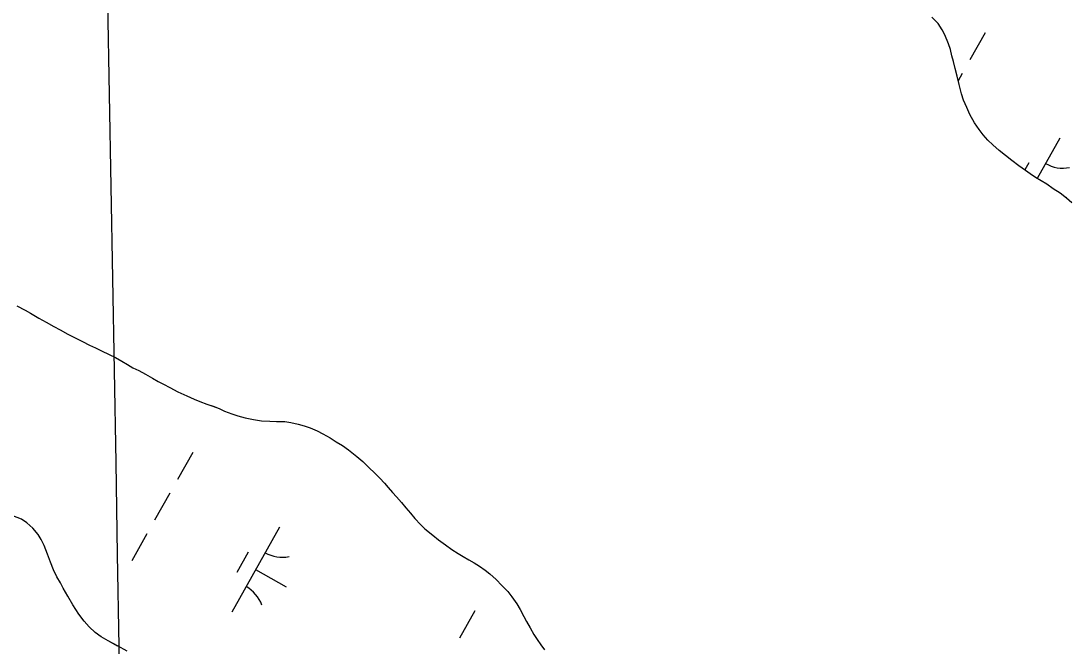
# Model space of a CAD drawing. Extents: x 3913936 to 3933962, y 195330 to 217741.
# Drawn here: x 3925274 to 3925814, y 199729 to 200050 of the extents above; entities that cross this region are included whole.
import ezdxf

# ---------------------------------------------------------------- set-up
doc = ezdxf.new("R2010")
doc.units = 0
for name, color, linetype in [('V-GRID-MAJR', 7, 'Continuous'), ('V-TOPO-SHOR', 7, 'Continuous'), ('V-WETL-SWMP', 7, 'Continuous')]:
    doc.layers.add(name, color=color, linetype=linetype)

msp = doc.modelspace()

# ---------------------------------------------------------------- linework, layer by layer
at = {"layer": 'V-GRID-MAJR'}
msp.add_spline([(3925365.98, 197364.03), (3925326.04, 199633.54), (3925219.37, 205693.59), (3925112.71, 211753.63), (3925058.21, 214849.94)], degree=3, dxfattribs=at)
at = {"layer": 'V-TOPO-SHOR'}
for points in [[(3925814.28, 199956.42), (3925811.42, 199958.87), (3925808.18, 199961.45), (3925804.68, 199963.64), (3925801.3, 199966.09), (3925798.45, 199967.89), (3925795.6, 199969.57), (3925792.87, 199971.38), (3925790.41, 199973.18), (3925786.91, 199975.5), (3925783.4, 199978.21), (3925780.03, 199980.79), (3925776.92, 199983.5), (3925773.67, 199986.34), (3925771.08, 199988.66), (3925768.61, 199991.5), (3925766.53, 199994.21), (3925764.19, 199997.71), (3925761.72, 200001.97), (3925760.15, 200005.59), (3925758.59, 200009.34), (3925757.42, 200012.57), (3925756.24, 200017.36), (3925755.19, 200021.63), (3925754.27, 200025.64), (3925753.36, 200029.13), (3925752.57, 200032.11), (3925751.79, 200035.34), (3925750.87, 200038.32), (3925748.92, 200042.85), (3925747.62, 200045.56), (3925745.41, 200048.79), (3925742.29, 200052.02)], [(3925271.77, 199903.44), (3925276.06, 199901.26), (3925278.67, 199899.7), (3925283.06, 199897.11), (3925286.72, 199895.13), (3925290.7, 199892.95), (3925293.94, 199891.19), (3925297.91, 199888.9), (3925301.78, 199887.03), (3925305.44, 199885.16), (3925309.1, 199883.3), (3925312.23, 199881.84), (3925315.51, 199880.21)], [(3925315.51, 199880.21), (3925322.41, 199876.89), (3925325.65, 199875.13), (3925328.68, 199873.26), (3925331.4, 199871.7), (3925334.43, 199870.25), (3925337.88, 199868.38), (3925341.54, 199866.3), (3925344.36, 199864.64), (3925347.19, 199863.18), (3925350.43, 199861.52), (3925354.51, 199859.34), (3925359.21, 199857.16), (3925362.97, 199855.5), (3925365.79, 199854.26), (3925369.45, 199852.91), (3925372.59, 199851.88), (3925375.72, 199850.63), (3925378.54, 199849.39), (3925382.2, 199847.94), (3925385.33, 199846.9), (3925389.2, 199845.87), (3925393.48, 199845.05), (3925397.45, 199844.43), (3925401.83, 199844.13), (3925405.28, 199844.03), (3925409.46, 199843.94), (3925412.69, 199843.43), (3925416.45, 199842.71), (3925419.38, 199841.78), (3925422.51, 199840.74), (3925426.07, 199839.19), (3925429.1, 199837.63), (3925432.76, 199835.55), (3925435.9, 199833.57), (3925439.14, 199831.6), (3925442.28, 199829.42), (3925446.46, 199826.09), (3925449.6, 199823.38), (3925452.74, 199820.36), (3925455.88, 199817.45), (3925458.39, 199814.85), (3925460.7, 199812.35), (3925462.69, 199810.06), (3925464.89, 199807.56), (3925466.98, 199805.27), (3925469.49, 199802.35), (3925471.8, 199799.54), (3925474.1, 199796.83), (3925476.41, 199794.12), (3925479.23, 199791.11), (3925481.54, 199788.82), (3925485.62, 199785.49), (3925488.54, 199783.2), (3925492.21, 199780.6), (3925495.45, 199778.21), (3925498.59, 199776.13), (3925501.2, 199774.57), (3925504.13, 199772.8), (3925506.85, 199771.35), (3925509.67, 199769.58), (3925512.49, 199767.61), (3925515, 199765.63), (3925518.14, 199762.82), (3925521.18, 199759.7)], [(3925328.43, 199725.83), (3925323.52, 199728.53), (3925318.71, 199731.12), (3925315.15, 199733.2), (3925311.91, 199735.49), (3925308.87, 199738.4), (3925306.36, 199741.32), (3925303.64, 199744.96), (3925300.49, 199749.76), (3925297.87, 199754.13), (3925295.56, 199758.3), (3925294.09, 199761.01), (3925292.31, 199764.14), (3925290.63, 199767.68), (3925289.05, 199771.65), (3925287.47, 199775.71), (3925285.69, 199780.3), (3925284.22, 199783.32), (3925282.64, 199785.93), (3925280.02, 199789.16), (3925276.78, 199791.86), (3925274.06, 199793.84), (3925269.67, 199795.5)], [(3925521.18, 199759.7), (3925524.11, 199756.57), (3925526.21, 199753.76), (3925528.83, 199750.22), (3925530.61, 199747.3), (3925532.5, 199743.76), (3925533.86, 199741.05), (3925535.65, 199737.82), (3925537.54, 199734.38), (3925539.21, 199731.87), (3925541.2, 199729.17), (3925542.98, 199726.56)]]:
    msp.add_lwpolyline(points, dxfattribs=at)
at = {"layer": 'V-WETL-SWMP'}
for p, q in [((3925769.65, 200043.99), (3925761.81, 200030.05)), ((3925757.89, 200023.07), (3925755.76, 200019.29)), ((3925808.05, 199989.8), (3925796.41, 199969.09)), ((3925792.02, 199977.02), (3925790.01, 199973.45)), ((3925809.89, 199960.09), (3925811.49, 199959.19)), ((3925271.77, 199903.44), (3925276.06, 199901.26)), ((3925276.06, 199901.26), (3925278.67, 199899.7)), ((3925278.67, 199899.7), (3925283.06, 199897.11)), ((3925283.06, 199897.11), (3925286.72, 199895.13)), ((3925286.72, 199895.13), (3925290.7, 199892.95)), ((3925290.7, 199892.95), (3925293.94, 199891.19)), ((3925293.94, 199891.19), (3925297.91, 199888.9)), ((3925297.91, 199888.9), (3925301.78, 199887.03)), ((3925301.78, 199887.03), (3925305.44, 199885.16)), ((3925305.44, 199885.16), (3925309.1, 199883.3)), ((3925309.1, 199883.3), (3925312.23, 199881.84)), ((3925312.23, 199881.84), (3925315.51, 199880.21)), ((3925315.51, 199880.21), (3925322.41, 199876.89)), ((3925322.41, 199876.89), (3925325.65, 199875.13)), ((3925325.65, 199875.13), (3925328.68, 199873.26)), ((3925328.68, 199873.26), (3925331.4, 199871.7)), ((3925331.4, 199871.7), (3925334.43, 199870.25)), ((3925334.43, 199870.25), (3925337.88, 199868.38)), ((3925337.88, 199868.38), (3925341.54, 199866.3)), ((3925341.54, 199866.3), (3925344.36, 199864.64)), ((3925344.36, 199864.64), (3925347.19, 199863.18)), ((3925347.19, 199863.18), (3925350.43, 199861.52)), ((3925350.43, 199861.52), (3925354.5, 199859.34)), ((3925354.5, 199859.34), (3925359.21, 199857.16)), ((3925359.21, 199857.16), (3925362.97, 199855.5)), ((3925362.97, 199855.5), (3925365.79, 199854.26)), ((3925365.79, 199854.26), (3925369.45, 199852.91)), ((3925369.45, 199852.91), (3925372.58, 199851.88)), ((3925372.58, 199851.88), (3925375.72, 199850.63)), ((3925375.72, 199850.63), (3925378.54, 199849.39)), ((3925378.54, 199849.39), (3925382.2, 199847.94)), ((3925382.2, 199847.94), (3925385.33, 199846.9)), ((3925385.33, 199846.9), (3925389.2, 199845.87)), ((3925389.2, 199845.87), (3925393.48, 199845.04)), ((3925393.48, 199845.04), (3925397.45, 199844.43)), ((3925397.45, 199844.43), (3925401.84, 199844.13)), ((3925401.84, 199844.13), (3925405.28, 199844.03)), ((3925405.28, 199844.03), (3925409.46, 199843.94)), ((3925409.46, 199843.94), (3925412.69, 199843.43)), ((3925412.69, 199843.43), (3925416.45, 199842.71)), ((3925416.45, 199842.71), (3925419.38, 199841.78)), ((3925419.38, 199841.78), (3925422.51, 199840.74)), ((3925422.51, 199840.74), (3925426.07, 199839.18)), ((3925426.07, 199839.18), (3925429.1, 199837.63)), ((3925429.1, 199837.63), (3925432.76, 199835.55)), ((3925432.76, 199835.55), (3925435.9, 199833.58)), ((3925435.9, 199833.58), (3925439.14, 199831.6)), ((3925439.14, 199831.6), (3925442.28, 199829.42)), ((3925362.14, 199828.07), (3925354.3, 199814.13)), ((3925442.28, 199829.42), (3925446.46, 199826.09)), ((3925446.46, 199826.09), (3925449.6, 199823.38)), ((3925449.6, 199823.38), (3925452.74, 199820.37)), ((3925452.74, 199820.37), (3925455.88, 199817.45)), ((3925455.88, 199817.45), (3925458.39, 199814.85)), ((3925458.39, 199814.85), (3925460.7, 199812.35)), ((3925460.7, 199812.35), (3925462.69, 199810.06)), ((3925462.69, 199810.06), (3925464.89, 199807.56)), ((3925350.38, 199807.15), (3925342.54, 199793.21)), ((3925464.89, 199807.56), (3925466.98, 199805.27)), ((3925466.98, 199805.27), (3925469.49, 199802.35)), ((3925469.49, 199802.35), (3925471.8, 199799.54)), ((3925471.8, 199799.54), (3925474.1, 199796.83)), ((3925274.06, 199793.84), (3925269.67, 199795.5)), ((3925276.78, 199791.86), (3925274.06, 199793.84)), ((3925474.1, 199796.83), (3925476.41, 199794.12)), ((3925476.41, 199794.12), (3925479.23, 199791.11)), ((3925280.02, 199789.16), (3925276.78, 199791.86)), ((3925282.64, 199785.93), (3925280.02, 199789.16)), ((3925406.72, 199789.59), (3925382.21, 199746)), ((3925479.23, 199791.11), (3925481.54, 199788.82)), ((3925481.54, 199788.82), (3925485.62, 199785.49)), ((3925284.22, 199783.32), (3925282.64, 199785.93)), ((3925285.69, 199780.3), (3925284.22, 199783.32)), ((3925338.62, 199786.23), (3925330.78, 199772.28)), ((3925485.62, 199785.49), (3925488.54, 199783.2)), ((3925488.54, 199783.2), (3925492.21, 199780.6)), ((3925287.47, 199775.71), (3925285.69, 199780.3)), ((3925390.68, 199776.81), (3925384.8, 199766.35)), ((3925492.21, 199780.6), (3925495.45, 199778.21)), ((3925495.45, 199778.21), (3925498.59, 199776.13)), ((3925498.59, 199776.13), (3925501.2, 199774.57)), ((3925289.05, 199771.65), (3925287.47, 199775.71)), ((3925290.63, 199767.68), (3925289.05, 199771.65)), ((3925501.2, 199774.57), (3925504.13, 199772.8)), ((3925504.13, 199772.8), (3925506.85, 199771.35)), ((3925506.85, 199771.35), (3925509.67, 199769.58)), ((3925292.31, 199764.14), (3925290.63, 199767.68)), ((3925394.46, 199767.8), (3925410.16, 199758.98)), ((3925509.67, 199769.58), (3925512.49, 199767.61)), ((3925512.49, 199767.61), (3925515, 199765.63)), ((3925515, 199765.63), (3925518.14, 199762.82)), ((3925294.09, 199761.01), (3925292.31, 199764.14)), ((3925295.56, 199758.3), (3925294.09, 199761.01)), ((3925518.14, 199762.82), (3925521.18, 199759.7)), ((3925297.87, 199754.13), (3925295.56, 199758.3)), ((3925521.18, 199759.7), (3925524.11, 199756.57)), ((3925524.11, 199756.57), (3925526.21, 199753.76)), ((3925300.49, 199749.76), (3925297.87, 199754.13)), ((3925303.64, 199744.96), (3925300.49, 199749.76)), ((3925526.21, 199753.76), (3925528.83, 199750.22)), ((3925528.83, 199750.22), (3925530.61, 199747.3)), ((3925306.36, 199741.32), (3925303.64, 199744.96)), ((3925507.14, 199746.56), (3925499.3, 199732.62)), ((3925530.61, 199747.3), (3925532.5, 199743.76)), ((3925532.5, 199743.76), (3925533.86, 199741.05)), ((3925308.87, 199738.4), (3925306.36, 199741.32)), ((3925311.91, 199735.49), (3925308.87, 199738.4)), ((3925533.86, 199741.05), (3925535.65, 199737.82)), ((3925315.15, 199733.2), (3925311.91, 199735.49)), ((3925318.71, 199731.12), (3925315.15, 199733.2)), ((3925535.65, 199737.82), (3925537.54, 199734.38)), ((3925537.54, 199734.38), (3925539.21, 199731.87)), ((3925323.52, 199728.52), (3925318.71, 199731.12)), ((3925539.21, 199731.87), (3925541.2, 199729.17)), ((3925541.2, 199729.17), (3925542.98, 199726.56))]:
    msp.add_line(p, q, dxfattribs=at)
msp.add_lwpolyline([(3925814.28, 199956.42), (3925811.42, 199958.87), (3925808.18, 199961.45), (3925804.68, 199963.64), (3925801.3, 199966.09), (3925798.45, 199967.9), (3925795.6, 199969.57), (3925792.87, 199971.38), (3925790.41, 199973.18), (3925786.91, 199975.5), (3925783.4, 199978.21), (3925780.03, 199980.79), (3925776.92, 199983.5), (3925773.67, 199986.34), (3925771.08, 199988.66), (3925768.61, 199991.5), (3925766.53, 199994.22), (3925764.19, 199997.71), (3925761.72, 200001.97), (3925760.15, 200005.59), (3925758.59, 200009.34), (3925757.42, 200012.57), (3925756.24, 200017.36), (3925755.19, 200021.63), (3925754.27, 200025.64), (3925753.36, 200029.13), (3925752.57, 200032.11), (3925751.79, 200035.34), (3925750.87, 200038.32), (3925748.92, 200042.84), (3925747.62, 200045.56), (3925745.41, 200048.79), (3925742.29, 200052.02)], dxfattribs=at)
for centre, start, end in [((3925809.55, 199991.97), 239.8861, 281.4297), ((3925408.21, 199791.76), 239.8861, 281.4297), ((3925381.14, 199743.6), 19.8861, 61.4297)]:
    msp.add_arc(centre, 17.62, start, end, dxfattribs=at)

doc.saveas('drawing.dxf')
